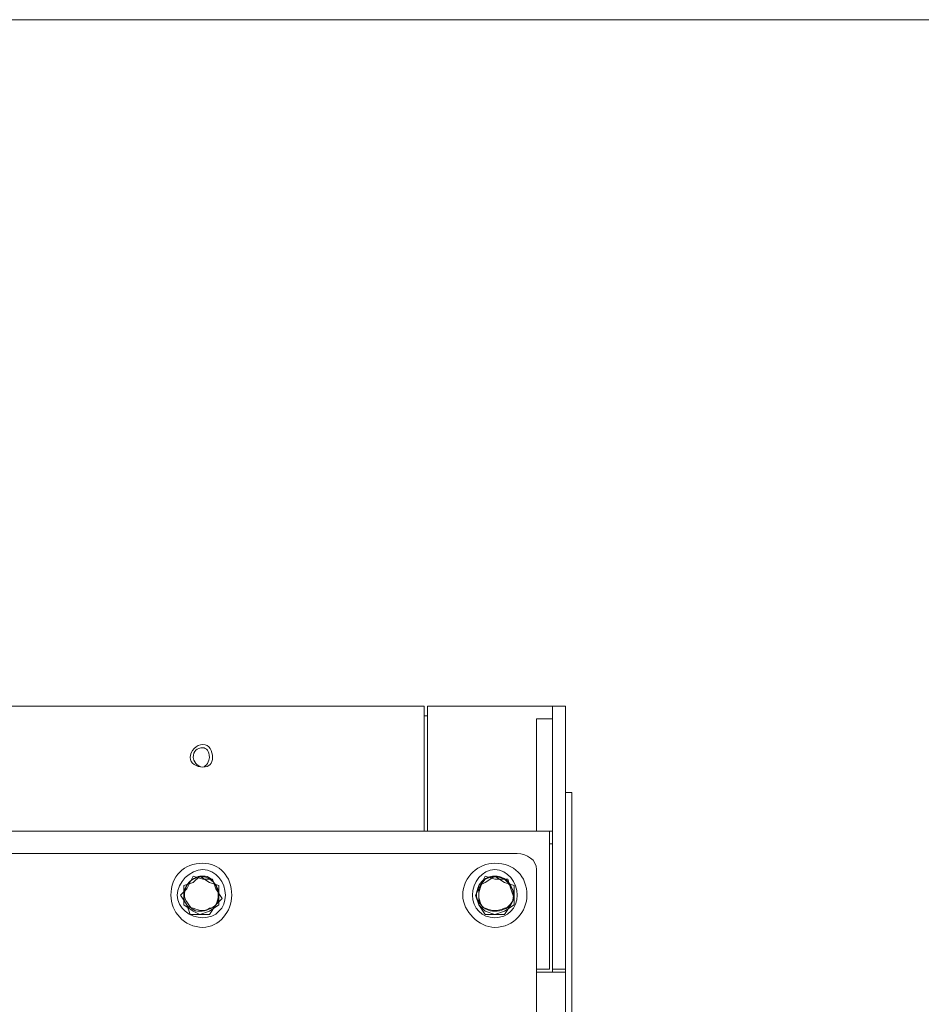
# Model space of a CAD drawing. Header units: millimetres. Extents: x -300186 to 535068, y -28581 to 763298.
# Tile 393 of 405: x 145765 to 146096, y 374958 to 375320. Entities that reach past the tile are written whole.
import ezdxf

# ---------------------------------------------------------------- set-up
doc = ezdxf.new("R2010")
doc.units = ezdxf.units.MM
doc.header["$LTSCALE"] = 10
for name, color, linetype, lineweight in [('koty', 6, 'Continuous', 9), ('NS_tenka', 252, 'Continuous', 18), ('NS_tlusta', 252, 'Continuous', 18)]:
    doc.layers.add(name, color=color, linetype=linetype, lineweight=lineweight)
doc.layers.add('popisky', color=6, linetype='Continuous')

# ---------------------------------------------------------------- blocks, each defined once
blk = doc.blocks.new('A$C12ac11e3')
at = {"layer": 'NS_tenka'}
for p, q in [((-159.23, 5455.12), (12.82, 5455.12)), ((12.82, 5455.12), (12.82, 5413.87)), ((14, 5455.12), (14, 5409.16)), ((14, 5455.12), (16.35, 5455.12)), ((16.35, 5455.12), (57.6, 5455.12)), ((16.35, 5455.12), (16.35, 5455.12)), ((57.6, 5455.12), (59.96, 5455.12)), ((59.96, 5443.33), (59.96, 5455.12)), ((59.96, 5455.12), (64.67, 5455.12)), ((64.67, 5455.12), (64.67, 5443.33)), ((12.82, 5451.58), (14, 5451.58)), ((14, 5451.58), (14, 5451.58)), ((54.06, 5437.44), (54.06, 5450.41)), ((54.06, 5450.41), (59.96, 5450.41)), ((59.96, 5443.33), (59.96, 5358.49)), ((64.67, 5358.49), (64.67, 5443.33)), ((54.06, 5409.16), (54.06, 5437.44)), ((64.67, 5423.3), (67.03, 5423.3)), ((67.03, 5423.3), (67.03, 4798.73)), ((12.82, 5409.16), (12.82, 5413.87)), ((12.82, 5413.87), (12.82, 5413.87)), ((-941.71, 5409.16), (54.06, 5409.16)), ((14, 5409.16), (14, 5409.16)), ((59.96, 5409.16), (54.06, 5409.16)), ((54.06, 5409.16), (54.06, 5409.16)), ((58.78, 5409.16), (58.78, 5398.55)), ((59.96, 5404.45), (58.78, 5404.45)), ((58.78, 5404.45), (58.78, 5404.45)), ((46.99, 5400.91), (-934.64, 5400.91)), ((58.78, 5398.55), (58.78, 5358.49)), ((58.78, 5398.55), (58.78, 5398.55)), ((54.06, 4848.23), (54.06, 5395.02)), ((54.06, 5395.02), (54.06, 5395.02)), ((-72.03, 5392.66), (-74.38, 5387.95)), ((-68.49, 5391.48), (-72.03, 5392.66)), ((-69.67, 5392.66), (-72.03, 5390.31)), ((-66.14, 5390.31), (-69.67, 5392.66)), ((-64.96, 5391.48), (-68.49, 5391.48)), ((-63.78, 5387.95), (-64.96, 5391.48)), ((35.21, 5392.66), (32.85, 5387.95)), ((38.75, 5391.48), (35.21, 5392.66)), ((38.75, 5392.66), (35.21, 5390.31)), ((42.28, 5390.31), (38.75, 5392.66)), ((43.46, 5391.48), (38.75, 5391.48)), ((44.64, 5387.95), (43.46, 5391.48)), ((-74.38, 5387.95), (-76.74, 5385.59)), ((-72.03, 5390.31), (-75.56, 5389.13)), ((-75.56, 5389.13), (-75.56, 5385.59)), ((-62.6, 5389.13), (-66.14, 5390.31)), ((-61.42, 5384.41), (-63.78, 5387.95)), ((-62.6, 5385.59), (-62.6, 5389.13)), ((32.85, 5387.95), (31.67, 5385.59)), ((35.21, 5390.31), (32.85, 5389.13)), ((32.85, 5389.13), (32.85, 5385.59)), ((45.82, 5389.13), (42.28, 5390.31)), ((45.82, 5384.41), (44.64, 5387.95)), ((45.82, 5385.59), (45.82, 5389.13)), ((-76.74, 5385.59), (-74.38, 5382.06)), ((-75.56, 5385.59), (-75.56, 5382.06)), ((-63.78, 5382.06), (-61.42, 5384.41)), ((-62.6, 5382.06), (-62.6, 5385.59)), ((31.67, 5385.59), (32.85, 5382.06)), ((32.85, 5385.59), (32.85, 5382.06)), ((44.64, 5382.06), (45.82, 5384.41)), ((45.82, 5382.06), (45.82, 5385.59)), ((-75.56, 5382.06), (-72.03, 5379.7)), ((-74.38, 5382.06), (-74.38, 5382.06)), ((-74.38, 5382.06), (-73.21, 5378.52)), ((-66.14, 5378.52), (-63.78, 5382.06)), ((-66.14, 5379.7), (-62.6, 5382.06)), ((32.85, 5382.06), (35.21, 5378.52)), ((32.85, 5382.06), (35.21, 5379.7)), ((42.28, 5378.52), (44.64, 5382.06)), ((42.28, 5379.7), (45.82, 5382.06)), ((-73.21, 5378.52), (-69.67, 5378.52)), ((-72.03, 5379.7), (-69.67, 5378.52)), ((-69.67, 5378.52), (-66.14, 5379.7)), ((-69.67, 5378.52), (-66.14, 5378.52)), ((35.21, 5379.7), (38.75, 5378.52)), ((35.21, 5378.52), (38.75, 5378.52)), ((38.75, 5378.52), (42.28, 5379.7)), ((38.75, 5378.52), (42.28, 5378.52)), ((58.78, 5358.49), (54.06, 5358.49)), ((59.96, 5358.49), (64.67, 5358.49)), ((59.96, 5358.49), (59.96, 5357.31)), ((64.67, 5358.49), (64.67, 5357.31)), ((54.06, 5357.31), (54.06, 5357.31)), ((54.06, 5357.31), (54.06, 5357.31)), ((64.67, 5357.31), (54.06, 5357.31)), ((59.96, 5357.31), (59.96, 5357.31)), ((64.67, 3786.46), (64.67, 5357.31)), ((64.67, 5357.31), (64.67, 5357.31))]:
    blk.add_line(p, q, dxfattribs=at)
for points in [[(-64.96, 5436.26), (-64.96, 5438.62), (-66.14, 5440.98), (-68.49, 5440.98), (-68.49, 5440.98), (-70.85, 5440.98), (-73.21, 5438.62), (-73.21, 5436.26), (-73.21, 5436.26), (-73.21, 5433.91), (-70.85, 5432.73), (-68.49, 5432.73), (-68.49, 5432.73), (-66.14, 5432.73), (-64.96, 5433.91), (-64.96, 5436.26)], [(-66.14, 5436.26), (-66.14, 5438.62), (-67.31, 5439.8), (-68.49, 5439.8), (-68.49, 5439.8), (-70.85, 5439.8), (-72.03, 5438.62), (-72.03, 5436.26), (-72.03, 5436.26), (-72.03, 5435.09), (-70.85, 5432.73), (-68.49, 5432.73), (-68.49, 5432.73), (-67.31, 5432.73), (-66.14, 5435.09), (-66.14, 5436.26)], [(-57.89, 5385.59), (-57.89, 5392.66), (-62.6, 5397.38), (-68.49, 5397.38), (-68.49, 5397.38), (-75.56, 5397.38), (-80.28, 5392.66), (-80.28, 5385.59), (-80.28, 5385.59), (-80.28, 5379.7), (-75.56, 5373.81), (-68.49, 5373.81), (-68.49, 5373.81), (-62.6, 5373.81), (-57.89, 5379.7), (-57.89, 5385.59)], [(-60.24, 5385.59), (-60.24, 5390.31), (-63.78, 5395.02), (-68.49, 5395.02), (-68.49, 5395.02), (-73.21, 5395.02), (-77.92, 5390.31), (-77.92, 5385.59), (-77.92, 5385.59), (-77.92, 5380.88), (-73.21, 5377.34), (-68.49, 5377.34), (-68.49, 5377.34), (-63.78, 5377.34), (-60.24, 5380.88), (-60.24, 5385.59)], [(50.53, 5385.59), (50.53, 5392.66), (45.82, 5397.38), (38.75, 5397.38), (38.75, 5397.38), (32.85, 5397.38), (26.96, 5392.66), (26.96, 5385.59), (26.96, 5385.59), (26.96, 5379.7), (32.85, 5373.81), (38.75, 5373.81), (38.75, 5373.81), (45.82, 5373.81), (50.53, 5379.7), (50.53, 5385.59)], [(46.99, 5385.59), (46.99, 5390.31), (43.46, 5395.02), (38.75, 5395.02), (38.75, 5395.02), (34.03, 5395.02), (30.5, 5390.31), (30.5, 5385.59), (30.5, 5385.59), (30.5, 5380.88), (34.03, 5377.34), (38.75, 5377.34), (38.75, 5377.34), (43.46, 5377.34), (46.99, 5380.88), (46.99, 5385.59)]]:
    blk.add_open_spline(points, degree=3, knots=[0, 0, 0, 0, 0.0625, 0.0625, 0.0625, 0.062501, 0.125, 0.125, 0.125, 0.125001, 0.1875, 0.1875, 0.1875, 0.187501, 1, 1, 1, 1], dxfattribs=at)
for points in [[(54.06, 5395.02), (54.06, 5398.55), (50.53, 5400.91), (46.99, 5400.91)], [(-72.03, 5391.48), (-74.38, 5390.31), (-75.56, 5387.95), (-75.56, 5385.59)], [(-68.49, 5392.66), (-70.85, 5392.66), (-73.21, 5391.48), (-74.38, 5389.13)], [(-66.14, 5391.48), (-67.31, 5392.66), (-69.67, 5392.66), (-72.03, 5391.48)], [(-63.78, 5389.13), (-64.96, 5391.48), (-66.14, 5392.66), (-68.49, 5392.66)], [(-62.6, 5385.59), (-62.6, 5387.95), (-63.78, 5390.31), (-66.14, 5391.48)], [(38.75, 5392.66), (36.39, 5392.66), (34.03, 5391.48), (32.85, 5389.13)], [(35.21, 5391.48), (34.03, 5390.31), (32.85, 5387.95), (32.85, 5385.59)], [(42.28, 5391.48), (39.92, 5392.66), (37.57, 5392.66), (35.21, 5391.48)], [(44.64, 5389.13), (43.46, 5391.48), (41.1, 5392.66), (38.75, 5392.66)], [(45.82, 5385.59), (45.82, 5387.95), (43.46, 5390.31), (42.28, 5391.48)], [(-74.38, 5389.13), (-75.56, 5386.77), (-75.56, 5384.41), (-74.38, 5383.23)], [(-63.78, 5382.06), (-62.6, 5384.41), (-62.6, 5386.77), (-63.78, 5389.13)], [(32.85, 5389.13), (31.67, 5386.77), (31.67, 5384.41), (32.85, 5383.23)], [(44.64, 5382.06), (45.82, 5384.41), (45.82, 5386.77), (44.64, 5389.13)], [(-75.56, 5385.59), (-75.56, 5383.23), (-74.38, 5380.88), (-72.03, 5380.88)], [(-66.14, 5380.88), (-63.78, 5380.88), (-62.6, 5383.23), (-62.6, 5385.59)], [(32.85, 5385.59), (32.85, 5383.23), (34.03, 5380.88), (35.21, 5380.88)], [(42.28, 5380.88), (43.46, 5380.88), (45.82, 5383.23), (45.82, 5385.59)], [(-74.38, 5383.23), (-73.21, 5380.88), (-72.03, 5379.7), (-69.67, 5379.7)], [(-72.03, 5380.88), (-69.67, 5379.7), (-67.31, 5379.7), (-66.14, 5380.88)], [(-69.67, 5379.7), (-67.31, 5379.7), (-64.96, 5380.88), (-63.78, 5382.06)], [(32.85, 5383.23), (34.03, 5380.88), (36.39, 5379.7), (38.75, 5379.7)], [(35.21, 5380.88), (37.57, 5379.7), (39.92, 5379.7), (42.28, 5380.88)], [(38.75, 5379.7), (41.1, 5379.7), (43.46, 5380.88), (44.64, 5382.06)]]:
    blk.add_open_spline(points, degree=3, dxfattribs=at)
blk = doc.blocks.new('podklad')
at = {"layer": 'NS_tlusta', "color": 252}
blk.add_lwpolyline([(139800.63, 453763.3), (139800.63, 452360.18), (139000.63, 452360.18), (139000.63, 451163.3), (137200.63, 451163.3), (137200.63, 453763.3)], close=True, dxfattribs=at)
at = {"layer": 'koty', "color": 252}
blk.add_blockref('A$C12ac11e3', (138541.33, 448055.96), dxfattribs=at)

msp = doc.modelspace()

# ---------------------------------------------------------------- block references
at = {"layer": 'popisky', "lineweight": -3}
msp.add_blockref('podklad', (7359.275, -78443.138), dxfattribs=at)

doc.saveas('drawing.dxf')
